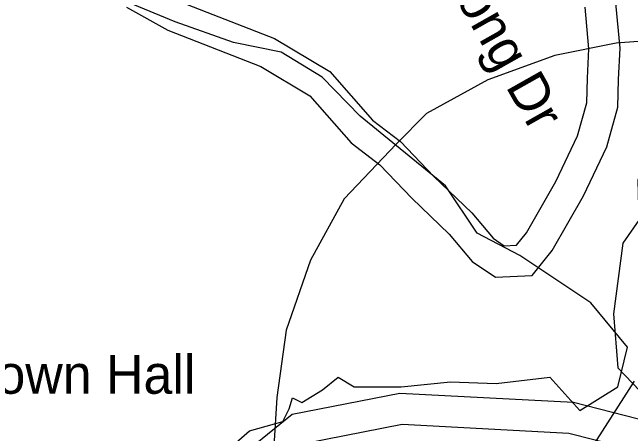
# Model space of a CAD drawing. Extents: x 1268485 to 1426702, y 514839 to 616766.
# Drawn here: x 1381847 to 1383153, y 547131 to 548022 of the extents above; entities that cross this region are included whole.
import ezdxf

# ---------------------------------------------------------------- set-up
doc = ezdxf.new("R2010")
doc.units = 0
for name, color, linetype in [('Old_Level_10', 7, 'Continuous'), ('Old_Level_22', 7, 'Continuous'), ('Old_Level_3', 7, 'Continuous'), ('Old_Level_32', 7, 'Continuous'), ('Old_Level_58', 7, 'Continuous'), ('Old_Level_60', 7, 'Continuous'), ('Old_Level_61', 7, 'Continuous')]:
    doc.layers.add(name, color=color, linetype=linetype)

msp = doc.modelspace()

# ---------------------------------------------------------------- linework, layer by layer
at = {"layer": 'Old_Level_3'}
msp.add_lwpolyline([(1384000.907, 547045.812), (1384013.824, 547168.52), (1384000.907, 547284.77), (1383975.074, 547394.562), (1383942.782, 547478.52), (1383891.116, 547575.395), (1383839.449, 547659.353), (1383774.865, 547723.936), (1383690.907, 547801.437), (1383594.032, 547866.02), (1383471.324, 547917.687), (1383355.073, 547943.52), (1383206.532, 547962.895), (1383122.574, 547956.437), (1382993.407, 547930.603), (1382851.324, 547878.937), (1382722.157, 547807.895), (1382657.574, 547743.311), (1382547.782, 547627.061), (1382476.74, 547497.895), (1382425.074, 547349.353), (1382405.699, 547207.27), (1382399.24, 547103.937)], dxfattribs=at)
at = {"layer": 'Old_Level_32'}
msp.add_lwpolyline([(1383160.923, 547241.887), (1383059.608, 547082.779), (1383011.833, 547008.813), (1382977.029, 546969.696), (1382921.863, 546925.64), (1382852.234, 546891.863), (1382677.405, 546812.56), (1382500.305, 546725.914), (1382347.423, 546661.296), (1382271.739, 546637.799), (1382208.165, 546626.05), (1382171.08, 546620.177), (1382116.587, 546621.645), (1382056.041, 546623.114), (1381992.466, 546633.394), (1381910.727, 546653.954), (1381803.257, 546690.668), (1381669.716, 546753.692), (1381584.757, 546789.573), (1381494.8, 546832.241), (1381371.359, 546925.337), (1381354.867, 546957.338)], dxfattribs=at)
at = {"layer": 'Old_Level_58'}
for points in [[(1383131.625, 547103.42), (1383022.89, 547131.132), (1382670.329, 547149.834), (1382466.343, 547109.676), (1382396.119, 547052.786), (1382275.734, 546989.203), (1382248.982, 546915.581), (1382182.102, 546865.383), (1382128.597, 546851.997), (1382026.716, 546867.729), (1381927.11, 546917.209), (1381860.913, 546992.97), (1381680.643, 547117.099), (1381547.926, 547494.123), (1381379.255, 548225.686), (1381315.642, 548310.627), (1381146.925, 548684.184), (1381070.313, 548992.903), (1381057.252, 549013.822), (1381003.611, 549236.576)], [(1383131.625, 547103.42), (1383022.89, 547131.132), (1382670.329, 547149.834), (1382466.343, 547109.676), (1382396.119, 547052.786), (1382275.734, 546989.203), (1382248.982, 546915.581), (1382182.102, 546865.383), (1382128.597, 546851.997), (1382026.716, 546867.729), (1381927.11, 546917.209), (1381860.913, 546992.97), (1381680.643, 547117.099), (1381547.926, 547494.123), (1381379.255, 548225.686), (1381315.642, 548310.627), (1381146.925, 548684.184), (1381070.313, 548992.903), (1381057.252, 549013.822), (1381003.611, 549236.576)], [(1382203.466, 548043.725), (1382400.764, 547966.759), (1382517.805, 547896.486), (1382607.861, 547794.027), (1382666.916, 547748.506), (1382737.454, 547674.892), (1382817.834, 547597.792), (1382862.741, 547544.325), (1382886.424, 547528.28), (1382912.466, 547529.407), (1382933.074, 547555.244), (1382995.307, 547663.972), (1383041.341, 547760.654), (1383060.821, 547830.834), (1383061.949, 547882.558), (1383065.23, 547944.843), (1383057.028, 548032.81)], [(1382203.466, 548043.725), (1382400.764, 547966.759), (1382517.805, 547896.486), (1382607.861, 547794.027), (1382666.916, 547748.506), (1382737.454, 547674.892), (1382817.834, 547597.792), (1382862.741, 547544.325), (1382886.424, 547528.28), (1382912.466, 547529.407), (1382933.074, 547555.244), (1382995.307, 547663.972), (1383041.341, 547760.654), (1383060.821, 547830.834), (1383061.949, 547882.558), (1383065.23, 547944.843), (1383057.028, 548032.81)]]:
    msp.add_lwpolyline(points, dxfattribs=at)
at = {"layer": 'Old_Level_60'}
msp.add_lwpolyline([(1382297.916, 547092.744), (1382348.077, 547136.249), (1382418.301, 547156.327), (1382431.677, 547183.099), (1382438.365, 547206.524), (1382458.429, 547196.485), (1382501.902, 547223.256), (1382535.342, 547250.028), (1382568.782, 547229.949), (1382668.69, 547229.844), (1382772.356, 547239.883), (1382869.332, 547236.536), (1382982.704, 547249.909), (1383046.239, 547179.633), (1383126.496, 547229.83), (1383146.561, 547313.492), (1383069.648, 547407.193), (1382919.167, 547507.587), (1382828.879, 547554.438), (1382761.998, 547654.832), (1382581.421, 547802.077), (1382501.383, 547884.505), (1382414.439, 547938.048), (1382314.118, 547958.127), (1382190.39, 548001.632), (1382093.412, 548041.789)], dxfattribs=at)
at = {"layer": 'Old_Level_61'}
for points in [[(1383249.842, 547141.005), (1383032.826, 547196.314), (1382665.659, 547215.791), (1382437.692, 547170.912), (1382359.801, 547107.81), (1382222.708, 547035.402), (1382193.978, 546956.34), (1382153.316, 546925.82), (1382125.52, 546918.866), (1382046.79, 546931.024), (1381967.958, 546970.184), (1381904.907, 547042.344), (1381735.446, 547159.031), (1381611.039, 547512.445), (1381440.081, 548253.929), (1381372.479, 548344.197), (1381209.176, 548705.767), (1381131.489, 549018.82), (1381118.551, 549039.54), (1381068.249, 549225.287)], [(1383595.929, 548825.924), (1383481.004, 548785.922), (1383378.991, 548655.254), (1383334.914, 548531.754), (1383352.063, 548471.693), (1383333.253, 548455.559), (1383255.334, 548329.316), (1383221.995, 548254.252), (1383218.092, 548191.774), (1383208.131, 548125.322), (1383201.068, 548033.782), (1383201.068, 547972.033), (1383234.262, 547887.145), (1383250.34, 547825.47), (1383246.548, 547789.425), (1383211.412, 547735.332), (1383168.706, 547667.568), (1383170.533, 547582.496), (1383136.8, 547533.397), (1383117.124, 547383.745), (1383126.228, 547269.859), (1383249.842, 547141.005)], [(1382088.007, 548033.21), (1382175.369, 547984.253), (1382371.746, 547907.646), (1382475.266, 547845.491), (1382562.77, 547745.937), (1382622.95, 547699.547), (1382691.034, 547628.495), (1382769.862, 547552.885), (1382818.372, 547495.126), (1382867.585, 547461.785), (1382945.141, 547465.144), (1382987.516, 547518.271), (1383053.486, 547633.527), (1383103.04, 547737.602), (1383126.243, 547821.195), (1383127.528, 547880.116), (1383131.007, 547946.17), (1383122.109, 548041.607)]]:
    msp.add_lwpolyline(points, dxfattribs=at)

# ---------------------------------------------------------------- texts
at = {"layer": 'Old_Level_10'}
msp.add_text('Armstrong Dr', height=82.02083, rotation=299.454939, dxfattribs=at).set_placement((1382624.458, 548332.675))
at = {"layer": 'Old_Level_22'}
msp.add_text('Town Hall', height=82.0208, dxfattribs=at).set_placement((1381745.855, 547214.919))

doc.saveas('drawing.dxf')
